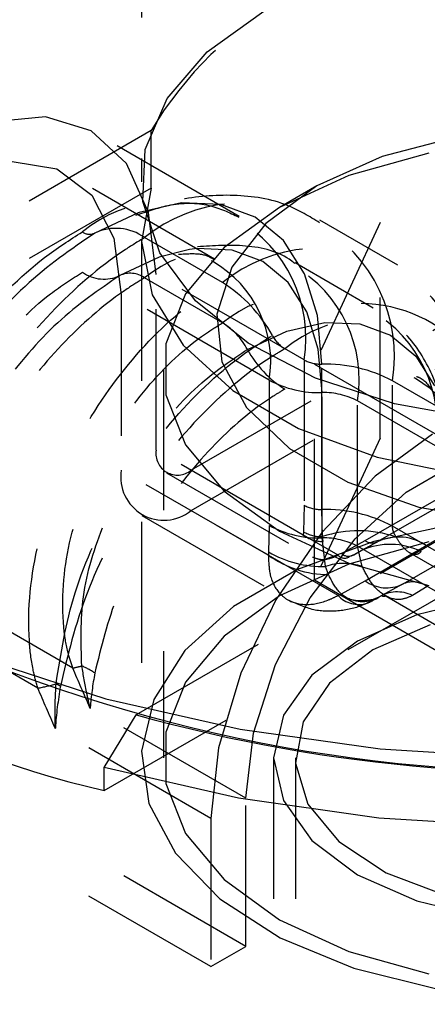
# Model space of a CAD drawing. Header units: inches. Extents: x 1907 to 2452, y -210 to -54.
# Tile 465 of 656: x 2004.302 to 2004.591, y -200.644 to -199.945. Entities that reach past the tile are written whole.
import ezdxf

# ---------------------------------------------------------------- set-up
doc = ezdxf.new("R2010")
doc.units = ezdxf.units.IN
doc.header["$LTSCALE"] = 0.5
doc.header["$MEASUREMENT"] = 0
doc.linetypes.add('HIDDEN', pattern=[0.225, 0.15, -0.075])
doc.layers.add('SID-M-H', color=4, linetype='HIDDEN')
doc.layers.add('SID-M-S', color=105, linetype='Continuous')

msp = doc.modelspace()

# ---------------------------------------------------------------- linework, layer by layer
at = {"layer": 'SID-M-H'}
for p, q in [((2004.38814, -199.24395), (2004.38814, -200.06049)), ((2004.43488, -199.96819), (2004.4751, -199.9393)), ((2004.40635, -200.00139), (2004.43488, -199.96819)), ((2004.39086, -200.03736), (2004.40635, -200.00139)), ((2004.32, -200.01425), (2004.28205, -200.018)), ((2004.35258, -200.02431), (2004.32, -200.01425)), ((2004.85475, -200.01599), (2004.42341, -200.26499)), ((2004.39502, -200.02402), (2004.03082, -200.23426)), ((2004.45751, -200.08489), (2004.35257, -200.02431)), ((2004.37758, -200.0475), (2004.35258, -200.02431)), ((2004.39502, -200.06485), (2004.39502, -200.02402)), ((2004.61252, -200.02842), (2004.55894, -200.04234)), ((2004.38912, -200.0744), (2004.39086, -200.03736)), ((2004.42341, -200.29357), (2004.85475, -200.04456)), ((2004.55894, -200.04234), (2004.51268, -200.06326)), ((2004.59215, -200.04013), (2004.53541, -200.05591)), ((2004.29641, -200.04594), (2004.32815, -200.05117)), ((2004.32815, -200.05117), (2004.35287, -200.06984)), ((2004.3933, -200.08225), (2004.37758, -200.0475)), ((2004.44001, -200.1152), (2004.33507, -200.05462)), ((2004.53541, -200.05591), (2004.48617, -200.07857)), ((2004.39502, -200.06485), (2004.04845, -200.26492)), ((2004.39502, -200.06485), (2004.38815, -200.10269)), ((2004.51268, -200.06326), (2004.47644, -200.08996)), ((2004.51266, -200.06328), (2004.48614, -200.07859)), ((2004.73166, -200.06232), (2004.55767, -200.08923)), ((2004.35287, -200.06984), (2004.36854, -200.10043)), ((2004.41674, -200.07529), (2004.38653, -200.08215)), ((2004.40122, -200.1108), (2004.38912, -200.0744)), ((2004.44458, -200.07641), (2004.41674, -200.07529)), ((2004.46898, -200.08545), (2004.44458, -200.07641)), ((2004.48617, -200.07857), (2004.4469, -200.107)), ((2004.38589, -200.08237), (2004.35511, -200.09672)), ((2004.38653, -200.08215), (2004.38589, -200.08237)), ((2004.39866, -200.12618), (2004.3933, -200.08225)), ((2004.48901, -200.10206), (2004.46898, -200.08545)), ((2004.47644, -200.08996), (2004.45233, -200.1209)), ((2004.55767, -200.08923), (2004.51105, -200.18968)), ((2004.57013, -200.11959), (2004.51482, -200.08766)), ((2004.55767, -200.24233), (2004.55767, -200.08923)), ((2004.36854, -200.10043), (2004.37391, -200.14046)), ((2004.44576, -200.1319), (2004.39046, -200.09997)), ((2004.38814, -200.10152), (2004.38814, -200.46896)), ((2004.38815, -200.10269), (2004.39591, -200.14047)), ((2004.4469, -200.107), (2004.41957, -200.13976)), ((2004.42778, -200.10781), (2004.42235, -200.10849)), ((2004.45263, -200.1088), (2004.42778, -200.10781)), ((2004.50389, -200.12562), (2004.48901, -200.10206)), ((2004.40082, -200.11393), (2004.37278, -200.12692)), ((2004.42235, -200.10849), (2004.40082, -200.11393)), ((2004.42659, -200.14485), (2004.40122, -200.1108)), ((2004.47441, -200.11687), (2004.45263, -200.1088)), ((2004.45233, -200.1209), (2004.44174, -200.15427)), ((2004.49228, -200.1317), (2004.47441, -200.11687)), ((2004.55263, -200.1499), (2004.49732, -200.11797)), ((2004.44576, -200.16048), (2004.39046, -200.12855)), ((2004.5036, -200.18676), (2004.39866, -200.12618)), ((2004.39866, -200.2507), (2004.39866, -200.12618)), ((2004.51306, -200.15522), (2004.50389, -200.12562)), ((2004.50556, -200.15272), (2004.49228, -200.1317)), ((2004.47885, -200.20104), (2004.37391, -200.14046)), ((2004.37391, -200.14046), (2004.37391, -200.26499)), ((2004.39591, -200.14047), (2004.41792, -200.17634)), ((2004.41957, -200.13976), (2004.40556, -200.1752)), ((2004.46404, -200.17495), (2004.42659, -200.14485)), ((2004.44174, -200.15427), (2004.44528, -200.18813)), ((2004.51374, -200.17913), (2004.50556, -200.15272)), ((2004.51615, -200.18971), (2004.51306, -200.15522)), ((2004.49147, -200.16626), (2004.51843, -200.16014)), ((2004.51843, -200.16014), (2004.54328, -200.16113)), ((2004.54328, -200.16113), (2004.56506, -200.1692)), ((2004.46343, -200.17926), (2004.49147, -200.16626)), ((2004.56506, -200.1692), (2004.58293, -200.18403)), ((2004.40556, -200.1752), (2004.40556, -200.21156)), ((2004.41792, -200.17634), (2004.4531, -200.20852)), ((2004.51183, -200.1997), (2004.46404, -200.17495)), ((2004.5165, -200.20992), (2004.51374, -200.17913)), ((2004.58293, -200.18403), (2004.59621, -200.20506)), ((2004.44528, -200.18813), (2004.46277, -200.22051)), ((2004.5036, -200.18676), (2004.5036, -200.28984)), ((2004.51105, -200.18968), (2004.63842, -200.26321)), ((2004.51105, -200.34278), (2004.51105, -200.18968)), ((2004.51615, -200.2928), (2004.51615, -200.18971)), ((2004.40379, -200.19338), (2004.40379, -200.46896)), ((2004.68863, -200.25872), (2004.58369, -200.19814)), ((2004.47885, -200.20104), (2004.47885, -200.30413)), ((2004.56772, -200.21794), (2004.51183, -200.1997)), ((2004.62165, -200.23347), (2004.56635, -200.20155)), ((2004.56635, -200.30464), (2004.56635, -200.20155)), ((2004.40556, -200.21156), (2004.41957, -200.24701)), ((2004.4531, -200.20852), (2004.4997, -200.23542)), ((2004.5165, -200.31301), (2004.5165, -200.20992)), ((2004.5969, -200.24776), (2004.5416, -200.21584)), ((2004.5416, -200.31892), (2004.5416, -200.21584)), ((2004.73166, -200.21542), (2004.55767, -200.24233)), ((2004.62909, -200.22882), (2004.56772, -200.21794)), ((2004.46277, -200.22051), (2004.49317, -200.24954)), ((2004.38461, -200.43823), (2004.74857, -200.22812)), ((2004.4997, -200.23542), (2004.55544, -200.25573)), ((2004.59489, -200.23942), (2004.55416, -200.26912)), ((2004.41957, -200.24701), (2004.4469, -200.27976)), ((2004.55767, -200.24233), (2004.51105, -200.34278)), ((2004.50301, -200.31094), (2004.39866, -200.2507)), ((2004.49317, -200.24954), (2004.53472, -200.27353)), ((2004.55544, -200.25573), (2004.61757, -200.26843)), ((2004.57602, -200.28045), (2004.61375, -200.25867)), ((2004.47826, -200.32522), (2004.37391, -200.26499)), ((2004.40591, -200.26672), (2004.50951, -200.32653)), ((2004.52776, -200.32523), (2004.42341, -200.26499)), ((2004.54691, -200.31485), (2004.63385, -200.26467)), ((2004.64268, -200.26548), (2004.55575, -200.31567)), ((2004.36182, -200.49222), (2004.74857, -200.26895)), ((2004.55416, -200.26912), (2004.51622, -200.30918)), ((2004.53472, -200.27353), (2004.585, -200.29108)), ((2004.4469, -200.27976), (2004.48617, -200.30819)), ((2004.53981, -200.31363), (2004.57602, -200.28045)), ((2004.52776, -200.35381), (2004.42341, -200.29357)), ((2004.5036, -200.28984), (2004.50323, -200.30862)), ((2004.51668, -200.31204), (2004.51615, -200.2928)), ((2004.54691, -200.34343), (2004.63385, -200.29325)), ((2004.66036, -200.29569), (2004.57342, -200.34588)), ((2004.585, -200.29108), (2004.6411, -200.30117)), ((2004.38841, -200.29703), (2004.49201, -200.35684)), ((2004.61339, -200.30263), (2004.55312, -200.31541)), ((2004.47885, -200.30413), (2004.47848, -200.32291)), ((2004.51622, -200.30918), (2004.48364, -200.35686)), ((2004.48617, -200.30819), (2004.53541, -200.33086)), ((2004.50323, -200.30862), (2004.50301, -200.31094)), ((2004.62165, -200.33656), (2004.56635, -200.30464)), ((2004.55312, -200.31541), (2004.49903, -200.33538)), ((2004.50806, -200.35552), (2004.53981, -200.31363)), ((2004.51883, -200.33318), (2004.5165, -200.31301)), ((2004.51724, -200.31553), (2004.51668, -200.31204)), ((2004.53009, -200.32414), (2004.54691, -200.31485)), ((2004.59215, -200.31571), (2004.53541, -200.33149)), ((2004.55575, -200.31567), (2004.53894, -200.3249)), ((2004.47848, -200.32291), (2004.47826, -200.32522)), ((2004.53894, -200.3249), (2004.54415, -200.32193)), ((2004.5969, -200.35085), (2004.5416, -200.31892)), ((2004.54495, -200.33333), (2004.5416, -200.31892)), ((2004.54415, -200.32193), (2004.5447, -200.32168)), ((2004.57864, -200.32357), (2004.62386, -200.34968)), ((2004.53541, -200.33086), (2004.59215, -200.34663)), ((2004.53894, -200.3249), (2004.53578, -200.32624)), ((2004.49903, -200.33538), (2004.45363, -200.36158)), ((2004.53541, -200.33149), (2004.48617, -200.35416)), ((2004.52095, -200.339), (2004.51883, -200.33318)), ((2004.33939, -200.40525), (2004.23166, -200.34306)), ((2004.51105, -200.34278), (2004.63842, -200.41631)), ((2004.53009, -200.35271), (2004.54691, -200.34343)), ((2004.55439, -200.35619), (2004.56649, -200.34957)), ((2004.57342, -200.34588), (2004.55662, -200.355)), ((2004.5911, -200.34751), (2004.5805, -200.35386)), ((2004.31464, -200.41954), (2004.20691, -200.35735)), ((2004.48617, -200.35416), (2004.4469, -200.38258)), ((2004.48364, -200.35686), (2004.45863, -200.40892)), ((2004.48335, -200.40272), (2004.50806, -200.35552)), ((2004.52776, -200.35381), (2004.53009, -200.35271)), ((2004.54822, -200.35928), (2004.54954, -200.3586)), ((2004.54954, -200.3586), (2004.55184, -200.35684)), ((2004.55662, -200.355), (2004.55184, -200.35684)), ((2004.55473, -200.35621), (2004.55662, -200.355)), ((2004.55959, -200.35328), (2004.55943, -200.35337)), ((2004.56114, -200.35388), (2004.60636, -200.37999)), ((2004.6325, -200.35577), (2004.58354, -200.36748)), ((2004.45363, -200.36158), (2004.41906, -200.39281)), ((2004.58354, -200.36748), (2004.5415, -200.3861)), ((2004.59315, -200.37461), (2004.55246, -200.39243)), ((2004.4469, -200.38258), (2004.41957, -200.41534)), ((2004.5415, -200.3861), (2004.50924, -200.41037)), ((2004.41906, -200.39281), (2004.39692, -200.4276)), ((2004.55246, -200.39243), (2004.5216, -200.41591)), ((2004.4623, -200.60277), (2004.10875, -200.39867)), ((2004.46767, -200.45141), (2004.48335, -200.40272)), ((2004.43755, -200.61706), (2004.084, -200.41296)), ((2004.45863, -200.40892), (2004.44291, -200.46181)), ((2004.50924, -200.41037), (2004.48896, -200.43863)), ((2004.41957, -200.41534), (2004.40556, -200.45079)), ((2004.5216, -200.41591), (2004.50287, -200.44334)), ((2004.39692, -200.4276), (2004.38825, -200.46432)), ((2004.4623, -200.49764), (2004.35182, -200.43386)), ((2004.48896, -200.43863), (2004.48204, -200.46896)), ((2004.43755, -200.51193), (2004.32707, -200.44815)), ((2004.50287, -200.44334), (2004.49765, -200.47266)), ((2004.40556, -200.45079), (2004.40556, -200.48714)), ((2004.4623, -200.49764), (2004.46767, -200.45141)), ((2004.44291, -200.46181), (2004.43755, -200.51193)), ((2004.38825, -200.46432), (2004.39346, -200.50126)), ((2004.48204, -200.46896), (2004.48204, -201.2855)), ((2004.48204, -200.46896), (2004.48896, -200.49929)), ((2004.49754, -200.46896), (2004.49754, -200.87756)), ((2004.49765, -200.47266), (2004.50633, -200.50171)), ((2004.40556, -200.48714), (2004.41957, -200.52259)), ((2004.4623, -200.60277), (2004.4623, -200.49764)), ((2004.39346, -200.50126), (2004.4123, -200.53669)), ((2004.48896, -200.49929), (2004.50924, -200.52756)), ((2004.50633, -200.50171), (2004.52826, -200.52833)), ((2004.43755, -200.51193), (2004.43755, -200.61706)), ((2004.41957, -200.52259), (2004.4469, -200.55535)), ((2004.50924, -200.52756), (2004.5415, -200.55183)), ((2004.52826, -200.52833), (2004.56182, -200.55055)), ((2004.4123, -200.53669), (2004.4439, -200.56896)), ((2004.5415, -200.55183), (2004.58354, -200.57045)), ((2004.56182, -200.55055), (2004.60451, -200.56671)), ((2004.4469, -200.55535), (2004.48617, -200.58377)), ((2004.4439, -200.56896), (2004.48677, -200.59654)), ((2004.58354, -200.57045), (2004.6325, -200.58216)), ((2004.48617, -200.58377), (2004.53541, -200.60644)), ((2004.48677, -200.59654), (2004.53892, -200.61817)), ((2004.43755, -200.61706), (2004.4623, -200.60277)), ((2004.53541, -200.60644), (2004.59215, -200.62221)), ((2004.53892, -200.61817), (2004.59789, -200.63281))]:
    msp.add_line(p, q, dxfattribs=at)
for centre, radius, start, end in [((2004.62611, -200.16278), 0.26955, 90.97742, 149.0172), ((2004.40769, -200.1712), 0.09717, 350.78596, 129.20329), ((2004.45912, -200.18415), 0.10863, 350.78596, 129.20329), ((2004.37002, -200.12836), 0.03498, 54.23795, 115.22761), ((2004.35138, -200.08881), 0.00874, 234.23795, 295.22761), ((2004.39803, -200.18793), 0.08188, 350.78596, 129.20329), ((2004.44946, -200.20089), 0.09335, 350.78596, 129.20329), ((2004.51442, -200.21608), 0.10863, 350.78596, 129.20329), ((2004.3616, -200.10319), 0.02623, 234.23795, 295.22761), ((2004.38024, -200.14274), 0.01749, 54.23795, 115.22761), ((2004.3921, -200.21782), 0.1013, 28.52003, 58.01474), ((2004.50476, -200.23281), 0.09335, 350.78596, 129.20329), ((2004.54388, -200.24505), 0.09826, 31.54051, 129.70667), ((2004.41893, -200.20344), 0.05065, 28.52003, 58.01474), ((2004.55136, -200.25414), 0.09717, 350.78596, 129.20329), ((2004.50336, -200.15736), 0.02532, 208.52003, 238.01474), ((2004.53019, -200.14298), 0.07597, 208.52003, 238.01474), ((2004.5417, -200.27087), 0.08188, 350.78596, 129.20329), ((2004.5155, -200.16439), 0.02533, 241.99034, 271.47962), ((2004.51877, -200.291), 0.10132, 61.99034, 91.47962), ((2004.51454, -200.13395), 0.07599, 241.99034, 271.47962), ((2004.51781, -200.26056), 0.05066, 61.99034, 91.47962), ((2004.41375, -200.25315), 0.01528, 170.78596, 309.20329), ((2004.40409, -200.26988), 0.03057, 170.78596, 309.20329), ((2004.5155, -200.26748), 0.02533, 241.99034, 271.47962), ((2004.51877, -200.39409), 0.10132, 61.99034, 91.47962), ((2004.51454, -200.23704), 0.07599, 241.99034, 271.47962), ((2004.51593, -200.28684), 0.02521, 239.74944, 271.69857), ((2004.54234, -200.38912), 0.08123, 70.91039, 108.41537), ((2004.51725, -200.29114), 0.02439, 234.25917, 269.96423), ((2004.51781, -200.36365), 0.05066, 61.99034, 91.47962), ((2004.55202, -200.30776), 0.00874, 234.23795, 295.22761), ((2004.57066, -200.34731), 0.03498, 54.23795, 115.22761), ((2004.51659, -200.25757), 0.07564, 239.74944, 271.69857), ((2004.53507, -200.31813), 0.0078, 230.37464, 299.77491), ((2004.56466, -200.36807), 0.05051, 64.1496, 113.28185), ((2004.52099, -200.26584), 0.07316, 234.25917, 269.96423), ((2004.53166, -200.37171), 0.04062, 70.91039, 108.41537), ((2004.53232, -200.32133), 0.006, 220.43618, 305.19714), ((2004.56224, -200.32215), 0.02623, 234.23795, 295.22761), ((2004.58088, -200.3617), 0.01749, 54.23795, 115.22761), ((2004.56958, -200.37573), 0.02445, 63.46845, 122.00021), ((2004.54227, -200.34053), 0.01967, 222.43897, 287.59731), ((2004.54533, -200.33388), 0.02422, 231.0306, 292.83266), ((2004.32639, -200.33509), 0.07135, 280.49884, 285.82941), ((2004.31668, -200.46833), 0.07087, 57.22211, 65.69343), ((2004.28864, -200.27922), 0.1427, 280.49884, 285.82941), ((2004.31784, -200.43804), 0.02362, 57.22211, 65.69343)]:
    msp.add_arc(centre, radius, start, end, dxfattribs=at)
for points, knots in [([(2004.51468, -200.08937), (2004.5074, -200.08497), (2004.48883, -200.07373), (2004.4536, -200.06853), (2004.41345, -200.0719), (2004.38059, -200.0829), (2004.3616, -200.09319), (2004.35546, -200.09651)], [0, 0, 0, 0, 0.153575, 0.392107, 0.630164, 0.880532, 1, 1, 1, 1]), ([(2004.38425, -200.08411), (2004.39194, -200.08144), (2004.41101, -200.07482), (2004.43622, -200.07535), (2004.45053, -200.08221), (2004.45727, -200.08545)], [0, 0, 0, 0, 0.2629681, 0.6523656, 1, 1, 1, 1]), ([(2004.19513, -200.33996), (2004.19729, -200.32496), (2004.20271, -200.28734), (2004.22763, -200.22492), (2004.26842, -200.16153), (2004.31066, -200.11865), (2004.33726, -200.10165), (2004.34627, -200.0959)], [0, 0, 0, 0, 0.158886, 0.398396, 0.637908, 0.877395, 1, 1, 1, 1]), ([(2004.35511, -200.09672), (2004.33832, -200.10822), (2004.30391, -200.1318), (2004.25716, -200.18853), (2004.22055, -200.25457), (2004.20342, -200.3076), (2004.19869, -200.33523), (2004.19762, -200.3415)], [0, 0, 0, 0, 0.224048, 0.459413, 0.694939, 0.930748, 1, 1, 1, 1]), ([(2004.39046, -200.09997), (2004.3856, -200.10292), (2004.36323, -200.11652), (2004.3231, -200.15111), (2004.27629, -200.20931), (2004.23966, -200.27354), (2004.22096, -200.32078), (2004.21156, -200.34703), (2004.20825, -200.35439), (2004.20691, -200.35735)], [0, 0, 0, 0, 0.058419, 0.269408, 0.48012, 0.690097, 0.897465, 0.958804, 1, 1, 1, 1]), ([(2004.49696, -200.11825), (2004.49627, -200.11769), (2004.48664, -200.10996), (2004.46245, -200.10423), (2004.43938, -200.10576), (2004.42801, -200.10652)], [0, 0, 0, 0, 0.037967, 0.525974, 1, 1, 1, 1]), ([(2004.41461, -200.11179), (2004.4202, -200.11142), (2004.43154, -200.11067), (2004.43696, -200.11385), (2004.43972, -200.11546)], [0, 0, 0, 0, 0.492936, 1, 1, 1, 1]), ([(2004.64216, -200.26205), (2004.64181, -200.25257), (2004.64091, -200.22801), (2004.63182, -200.19145), (2004.61235, -200.15593), (2004.5907, -200.13127), (2004.57396, -200.12316), (2004.56878, -200.12065)], [0, 0, 0, 0, 0.162757, 0.42151, 0.66346, 0.895882, 1, 1, 1, 1]), ([(2004.21955, -200.33052), (2004.22129, -200.31783), (2004.22566, -200.28602), (2004.2465, -200.23332), (2004.28074, -200.17983), (2004.31627, -200.14365), (2004.33868, -200.12933), (2004.34627, -200.12448)], [0, 0, 0, 0, 0.158923, 0.39844, 0.637941, 0.877407, 1, 1, 1, 1]), ([(2004.37278, -200.12692), (2004.3579, -200.1371), (2004.32814, -200.15744), (2004.28734, -200.20562), (2004.25464, -200.25965), (2004.23683, -200.30546), (2004.22934, -200.32811), (2004.22702, -200.33514)], [0, 0, 0, 0, 0.224481, 0.448956, 0.673685, 0.898771, 1, 1, 1, 1]), ([(2004.39046, -200.12855), (2004.38637, -200.13104), (2004.3675, -200.14249), (2004.33354, -200.17157), (2004.29365, -200.22039), (2004.26197, -200.27414), (2004.2452, -200.31339), (2004.23625, -200.33483), (2004.23298, -200.34069), (2004.23166, -200.34306)], [0, 0, 0, 0, 0.058192, 0.268381, 0.478401, 0.687982, 0.89586, 0.957902, 1, 1, 1, 1]), ([(2004.31464, -200.41954), (2004.31342, -200.41511), (2004.31039, -200.40408), (2004.3064, -200.37011), (2004.31215, -200.31539), (2004.33889, -200.24545), (2004.38025, -200.1841), (2004.41866, -200.14852), (2004.44093, -200.13486), (2004.44576, -200.1319)], [0, 0, 0, 0, 0.041196, 0.102535, 0.309903, 0.51988, 0.730592, 0.941581, 1, 1, 1, 1]), ([(2004.60716, -200.26205), (2004.60687, -200.25403), (2004.60603, -200.23088), (2004.5968, -200.19844), (2004.57834, -200.168), (2004.56085, -200.15607), (2004.5527, -200.15051)], [0, 0, 0, 0, 0.170077, 0.491048, 0.762737, 1, 1, 1, 1]), ([(2004.33939, -200.40525), (2004.33816, -200.40141), (2004.33513, -200.39191), (2004.33069, -200.36274), (2004.33448, -200.316), (2004.35625, -200.25654), (2004.39069, -200.20456), (2004.42293, -200.17449), (2004.44169, -200.16298), (2004.44576, -200.16048)], [0, 0, 0, 0, 0.042098, 0.10414, 0.312018, 0.521599, 0.731619, 0.941808, 1, 1, 1, 1]), ([(2004.32756, -200.41652), (2004.33098, -200.39506), (2004.33799, -200.35107), (2004.36972, -200.28313), (2004.41343, -200.22248), (2004.45322, -200.18654), (2004.47595, -200.17261), (2004.48111, -200.16945)], [0, 0, 0, 0, 0.224066, 0.459306, 0.695226, 0.930858, 1, 1, 1, 1]), ([(2004.48995, -200.17884), (2004.48672, -200.18077), (2004.46589, -200.19326), (2004.42736, -200.22582), (2004.38157, -200.28472), (2004.34639, -200.3524), (2004.33588, -200.39628), (2004.33063, -200.41818)], [0, 0, 0, 0, 0.043834, 0.283457, 0.523122, 0.762004, 1, 1, 1, 1]), ([(2004.34585, -200.40374), (2004.34532, -200.38743), (2004.34423, -200.35387), (2004.36114, -200.29956), (2004.39009, -200.24618), (2004.42684, -200.20369), (2004.45251, -200.18656), (2004.46343, -200.17926)], [0, 0, 0, 0, 0.18647, 0.383784, 0.60825, 0.833171, 1, 1, 1, 1]), ([(2004.5833, -200.19837), (2004.58398, -200.19862), (2004.58875, -200.20034), (2004.5947, -200.20759), (2004.60369, -200.22652), (2004.60695, -200.24713), (2004.60712, -200.26018), (2004.60715, -200.26255)], [0, 0, 0, 0, 0.054104, 0.377277, 0.660045, 0.93814, 1, 1, 1, 1]), ([(2004.48995, -200.20742), (2004.48723, -200.20905), (2004.46967, -200.21957), (2004.43717, -200.24699), (2004.39846, -200.29656), (2004.36866, -200.35351), (2004.35958, -200.39035), (2004.35505, -200.40874)], [0, 0, 0, 0, 0.04383, 0.28343, 0.523081, 0.761962, 1, 1, 1, 1]), ([(2004.56891, -200.31235), (2004.56804, -200.31077), (2004.56665, -200.30821), (2004.56643, -200.30562), (2004.56635, -200.30464)], [0, 0, 0, 0, 0.62008, 1, 1, 1, 1]), ([(2004.55548, -200.31581), (2004.55467, -200.31628), (2004.5512, -200.31828), (2004.54695, -200.32058), (2004.54532, -200.32136), (2004.54473, -200.32165)], [0, 0, 0, 0, 0.164333, 0.697483, 1, 1, 1, 1]), ([(2004.58669, -200.32262), (2004.58618, -200.32316), (2004.5854, -200.324), (2004.58324, -200.32491), (2004.58104, -200.32478), (2004.57754, -200.32309), (2004.57513, -200.32093), (2004.57185, -200.31694), (2004.57025, -200.31444), (2004.56891, -200.31235)], [0, 0, 0, 0, 0.130655, 0.200743, 0.431611, 0.496231, 0.749009, 0.790329, 1, 1, 1, 1]), ([(2004.47826, -200.32522), (2004.47846, -200.3301), (2004.4789, -200.34099), (2004.48456, -200.35127), (2004.4934, -200.35846), (2004.505, -200.36131), (2004.51792, -200.35866), (2004.52565, -200.35484), (2004.52776, -200.35381)], [0, 0, 0, 0, 0.173322, 0.38636, 0.500149, 0.71129, 0.921565, 1, 1, 1, 1]), ([(2004.50967, -200.32657), (2004.51176, -200.32735), (2004.516, -200.32893), (2004.52267, -200.32754), (2004.52667, -200.32572), (2004.52776, -200.32523)], [0, 0, 0, 0, 0.4164, 0.841323, 1, 1, 1, 1]), ([(2004.5805, -200.35386), (2004.57806, -200.35496), (2004.57184, -200.35777), (2004.56108, -200.35517), (2004.55154, -200.34623), (2004.54685, -200.33705), (2004.54495, -200.33333)], [0, 0, 0, 0, 0.194854, 0.495695, 0.795774, 1, 1, 1, 1]), ([(2004.55184, -200.35684), (2004.54732, -200.35747), (2004.5383, -200.35871), (2004.52742, -200.35186), (2004.52301, -200.3431), (2004.52095, -200.339)], [0, 0, 0, 0, 0.347853, 0.694909, 1, 1, 1, 1]), ([(2004.49204, -200.35678), (2004.49806, -200.35954), (2004.50973, -200.3649), (2004.52879, -200.3651), (2004.5425, -200.36207), (2004.54947, -200.35858), (2004.55106, -200.35778)], [0, 0, 0, 0, 0.3195413, 0.6196452, 0.9134791, 1, 1, 1, 1]), ([(2004.54816, -200.35921), (2004.54862, -200.35907), (2004.55091, -200.35836), (2004.55297, -200.357), (2004.5546, -200.35592)], [0, 0, 0, 0, 0.203205, 1, 1, 1, 1]), ([(2004.55943, -200.35337), (2004.55931, -200.35343), (2004.55775, -200.35424), (2004.56208, -200.35474), (2004.56083, -200.3536), (2004.56069, -200.35347)], [0, 0, 0, 0, 0.065573, 0.893988, 1, 1, 1, 1]), ([(2004.35182, -200.43386), (2004.35175, -200.43371), (2004.34758, -200.42418), (2004.34345, -200.41464), (2004.33939, -200.40525)], [0, 0, 0, 0, 0.0155124, 1, 1, 1, 1]), ([(2004.35182, -200.43386), (2004.35177, -200.43366), (2004.35096, -200.43016), (2004.34875, -200.42023), (2004.347, -200.41029), (2004.34585, -200.40374)], [0, 0, 0, 0, 0.020454, 0.353757, 1, 1, 1, 1]), ([(2004.35505, -200.40874), (2004.35369, -200.41708), (2004.35231, -200.42561), (2004.35183, -200.43368), (2004.35182, -200.43386)], [0, 0, 0, 0, 0.978065, 1, 1, 1, 1]), ([(2004.32707, -200.44815), (2004.327, -200.448), (2004.32283, -200.43847), (2004.3187, -200.42893), (2004.31464, -200.41954)], [0, 0, 0, 0, 0.015512, 1, 1, 1, 1]), ([(2004.32707, -200.44815), (2004.32706, -200.44795), (2004.32698, -200.44612), (2004.32664, -200.43583), (2004.32714, -200.42531), (2004.32756, -200.41652)], [0, 0, 0, 0, 0.019088, 0.179233, 1, 1, 1, 1]), ([(2004.33063, -200.41818), (2004.32911, -200.42816), (2004.32756, -200.43834), (2004.32708, -200.44796), (2004.32707, -200.44815)], [0, 0, 0, 0, 0.980922, 1, 1, 1, 1])]:
    msp.add_open_spline(points, degree=3, knots=knots, dxfattribs=at)
at = {"layer": 'SID-M-S'}
for p, q in [((2004.2737, -200.39804), (2004.36293, -200.427)), ((2004.36293, -200.427), (2004.45816, -200.44868)), ((2004.36182, -200.47588), (2004.38438, -200.43837)), ((2004.38438, -200.43837), (2004.38461, -200.43823)), ((2004.45816, -200.44868), (2004.55761, -200.46267)), ((2004.55761, -200.46267), (2004.65944, -200.46871)), ((2004.36182, -200.49222), (2004.36182, -200.47588)), ((2004.45711, -200.49768), (2004.36182, -200.47588)), ((2004.55667, -200.51177), (2004.45711, -200.49768)), ((2004.65862, -200.51789), (2004.55667, -200.51177))]:
    msp.add_line(p, q, dxfattribs=at)
for centre, radius, start, end in [((2004.51836, -199.81278), 0.69723, 222.97969, 257.02569), ((2004.68243, -199.3732), 1.10608, 254.36764, 298.3303), ((2004.68505, -199.37524), 1.10361, 242.52266, 297.47197)]:
    msp.add_arc(centre, radius, start, end, dxfattribs=at)

doc.saveas('drawing.dxf')
